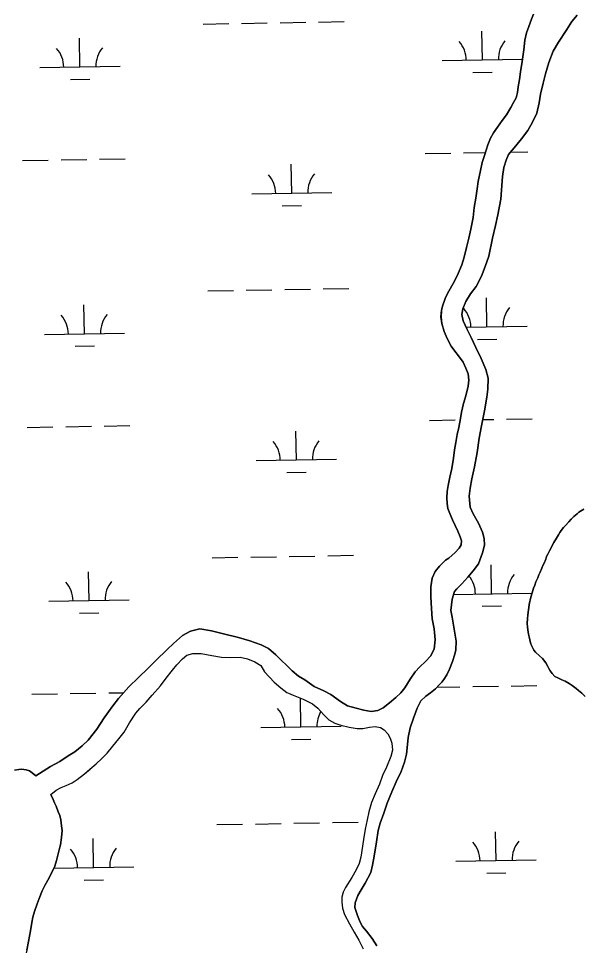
# Model space of a CAD drawing. Extents: x 3887375 to 3925618, y 296674 to 322633.
# Drawn here: x 3909864 to 3910567, y 304222 to 305377 of the extents above; entities that cross this region are included whole.
import ezdxf

# ---------------------------------------------------------------- set-up
doc = ezdxf.new("R2010")
doc.units = 0
doc.layers.add('V-TOPO-SHOR', color=7, linetype='Continuous')
doc.layers.add('V-WETL-SWMP', color=7, linetype='Continuous')

msp = doc.modelspace()

# ---------------------------------------------------------------- linework, layer by layer
at = {"layer": 'V-TOPO-SHOR'}
for points in [[(3910400.5, 304704.4), (3910408.4, 304711.7), (3910413.6, 304716.9), (3910416, 304721.2), (3910416.5, 304726.2), (3910414.7, 304730.9), (3910411.7, 304738), (3910405.4, 304752.2), (3910401.7, 304760.2), (3910399.3, 304766.4), (3910398.4, 304772.6), (3910398, 304779.6), (3910398.5, 304787.6), (3910399.7, 304795.2), (3910402, 304805.5), (3910404.3, 304816.2), (3910406.3, 304829), (3910407.7, 304839.3), (3910409.5, 304848.8), (3910411.2, 304858.7), (3910412.9, 304867.4), (3910415, 304878.5), (3910416.4, 304886.3), (3910419, 304897.3), (3910421.7, 304906.6), (3910424.6, 304918.8), (3910425.7, 304926.5), (3910424.6, 304934.1), (3910421.9, 304941.1), (3910418.3, 304948.7), (3910412.7, 304956.7), (3910408.1, 304962.3), (3910403.6, 304968.7), (3910398.6, 304978.1), (3910395, 304986.8), (3910392, 304996.9), (3910390.8, 305005.4), (3910391.5, 305013.1), (3910392.8, 305018.4), (3910396.1, 305028), (3910398.6, 305033.7), (3910408.1, 305050.7), (3910412.3, 305059.2), (3910416.7, 305070.1), (3910419.9, 305079.7), (3910422.7, 305091.6), (3910425.5, 305103.5), (3910428.1, 305114.7), (3910431, 305129.1), (3910432.4, 305141.4), (3910434.1, 305153.1), (3910436, 305164.7), (3910437.4, 305173.8), (3910439.9, 305187.5), (3910442.1, 305197.6), (3910445.1, 305206.5), (3910449.3, 305219.7), (3910452.5, 305227.9), (3910456.4, 305234.8), (3910461.3, 305241.8), (3910467.1, 305249.8), (3910472.4, 305257.1), (3910478.1, 305266), (3910481.4, 305272.4), (3910484.6, 305278.3), (3910486.2, 305284.9), (3910487.2, 305291.8), (3910488.8, 305301.2), (3910489.8, 305310.5), (3910491.9, 305323.6), (3910494, 305338.2), (3910495.5, 305350.1), (3910497.6, 305359.2), (3910500.2, 305367.2), (3910503.8, 305376.1), (3910506.4, 305382.7)], [(3910560.7, 305381.1), (3910553.9, 305373.2), (3910547.8, 305363.3), (3910537.3, 305347.6), (3910530.6, 305336.2), (3910525.2, 305322.3), (3910521.3, 305308.1), (3910518.4, 305296.5), (3910515, 305283), (3910513.3, 305271.8), (3910510.2, 305259.1), (3910505.1, 305248.1), (3910499.1, 305237.6), (3910491.3, 305227.2), (3910484, 305218.3), (3910475.2, 305207.6), (3910472, 305200.5), (3910469.4, 305191.3), (3910467.5, 305180), (3910465.3, 305152.1), (3910461.6, 305132.6), (3910458.7, 305118.9), (3910455.2, 305103.2), (3910450.3, 305081), (3910446.1, 305067.8), (3910441.2, 305055.9), (3910434.7, 305042.9), (3910427.8, 305033.8), (3910421.8, 305024.2), (3910418.2, 305015.1), (3910417, 305008), (3910418.3, 305000.2), (3910423.3, 304989.5), (3910428.5, 304979.6), (3910434.3, 304967.2), (3910440.9, 304953.5), (3910446.8, 304939.5), (3910449.5, 304928.8), (3910449.4, 304915.2), (3910448, 304905), (3910444.9, 304888.3), (3910441.2, 304869.3), (3910438.6, 304854), (3910435.9, 304836), (3910432.7, 304818.4), (3910429.4, 304803.3), (3910427.2, 304791.9), (3910426, 304781.9), (3910427.4, 304768.1), (3910430.9, 304759.7), (3910437.8, 304748), (3910442.7, 304736.9), (3910444.5, 304728.9), (3910444.9, 304720.7), (3910442.6, 304711.3), (3910437.5, 304697.4), (3910431, 304688.5), (3910424.4, 304680.8), (3910416.7, 304672.6), (3910410.6, 304666.3), (3910407.5, 304662.8), (3910404.8, 304653.3), (3910403.3, 304639.3), (3910404.7, 304630.9), (3910406.4, 304620.8), (3910408.2, 304611.1), (3910409.7, 304600.8), (3910409.4, 304590.1), (3910408.1, 304584.9), (3910405.3, 304575.5), (3910401.6, 304566.2), (3910398.1, 304558.9), (3910394.4, 304553.2), (3910391.8, 304549.8)], [(3910570.6, 304531.9), (3910566.3, 304536.2), (3910562.4, 304539.5), (3910559.4, 304542.2), (3910554.6, 304545.9), (3910550.6, 304548.4), (3910545.5, 304551), (3910541.4, 304552.8), (3910536.4, 304555.1), (3910533, 304557), (3910529.6, 304560.6), (3910526.9, 304564.1), (3910525.3, 304566.8), (3910523.9, 304569.6), (3910521.7, 304573.9), (3910517.5, 304579.2), (3910513.5, 304582.9), (3910508.7, 304587.3), (3910506.8, 304589.6), (3910503.7, 304595.8), (3910502.6, 304599), (3910500.6, 304606.6), (3910499.9, 304609.8), (3910499.2, 304615), (3910498.6, 304618.9), (3910498.3, 304623.2), (3910498.6, 304629.2), (3910499.1, 304633.3), (3910499.4, 304637.2), (3910500.3, 304642.9), (3910500.8, 304646.5), (3910502.9, 304655.7), (3910504.5, 304661.2), (3910506.3, 304667.1), (3910507.7, 304671), (3910509.2, 304674.8), (3910511.5, 304680.1), (3910512.9, 304683.7), (3910514.3, 304687), (3910516.5, 304692), (3910517.9, 304695.2), (3910519.3, 304698.4), (3910521.4, 304703.4), (3910522.6, 304706.6), (3910524, 304709.5), (3910526.1, 304713.6), (3910527.6, 304716.4), (3910530, 304720.9), (3910531.4, 304723.9), (3910534.8, 304729.2), (3910537.3, 304733.5), (3910539, 304736.4), (3910540.8, 304738.9), (3910543.8, 304742.6), (3910545.9, 304745.3), (3910550.2, 304749.9), (3910553.3, 304753.1), (3910556.4, 304756.2), (3910560.6, 304759.9), (3910562.9, 304761.9), (3910568.9, 304765.5)], [(3909885.6, 304433), (3909903.9, 304444.6), (3909915.4, 304451.1), (3909926.1, 304457.9), (3909934.2, 304463.2), (3909943.6, 304470.4), (3909950.7, 304477.7), (3909961.6, 304491.4), (3909971, 304505.3), (3909981.6, 304520.5), (3909988.9, 304529.6), (3910001.6, 304544), (3910013.5, 304555.6), (3910025.3, 304566.9), (3910035.4, 304576.7), (3910049.2, 304590.6), (3910057.4, 304598.1), (3910068.5, 304608.1), (3910078.3, 304613.5), (3910090.3, 304616.2), (3910104.7, 304613.8), (3910119.7, 304610.1), (3910138.5, 304605.4), (3910152.4, 304601.5), (3910166.7, 304596.4), (3910175.8, 304591.8), (3910185, 304584.1), (3910205.2, 304564.2), (3910213.2, 304557.3), (3910221.1, 304552.9), (3910232.8, 304544.5), (3910244.8, 304539.2), (3910253.3, 304534.4), (3910265.6, 304525.6), (3910274.3, 304520.6), (3910285.2, 304517.5), (3910294.6, 304514.9), (3910303.7, 304513.5), (3910312.2, 304514.7), (3910318.6, 304518), (3910326.8, 304524.1), (3910334.7, 304530.7), (3910340.7, 304536.7), (3910345.7, 304543), (3910352.4, 304553.5), (3910358.6, 304562.6), (3910364.4, 304569.2), (3910371.7, 304575.6), (3910377.9, 304582.4), (3910382.3, 304591.1), (3910383.5, 304602.5), (3910382.2, 304616.2), (3910380, 304628.8), (3910379, 304641.9), (3910378.3, 304656.1), (3910378.2, 304668.8), (3910380, 304679.4), (3910383.6, 304687.8), (3910389, 304694.6), (3910396.6, 304701.9), (3910400.5, 304704.4)], [(3909904.2, 304410), (3909911.1, 304415.1), (3909917.3, 304418.4), (3909923.6, 304421.1), (3909931, 304424.3), (3909937.2, 304428.6), (3909946.4, 304435.5), (3909953.2, 304441.6), (3909960.9, 304447.9), (3909967.7, 304454.3), (3909974.4, 304461.4), (3909981.5, 304470), (3909989.3, 304479.1), (3909995.8, 304487.7), (3910002.5, 304499.1), (3910010.3, 304511.2), (3910015.4, 304517.1), (3910023.2, 304525.1), (3910030.8, 304533.8), (3910041, 304545.4), (3910048.1, 304554.7), (3910056.1, 304564.7), (3910061.6, 304571.3), (3910068.6, 304578.8), (3910074.1, 304583.4), (3910081.6, 304585.8), (3910091.9, 304585.8), (3910104.9, 304583.2), (3910117.3, 304581.1), (3910127.8, 304580.6), (3910140.4, 304580.9), (3910149.5, 304579.1), (3910158.9, 304575.2), (3910166.2, 304570.5), (3910170.9, 304562.9), (3910182.7, 304549.9), (3910191.1, 304543), (3910198.7, 304537), (3910200.9, 304536), (3910206.7, 304533.9), (3910219, 304528.9), (3910230.6, 304522.9), (3910237.2, 304517.5), (3910244.9, 304509), (3910250.8, 304503.1), (3910258.6, 304498.9), (3910266.1, 304496.2), (3910276.4, 304493.8), (3910286.2, 304492.1), (3910293.5, 304492.1), (3910301.8, 304493.7), (3910308.6, 304494.6), (3910315.5, 304493.3), (3910320.1, 304490.4), (3910324.4, 304485.7), (3910327.6, 304480), (3910329.6, 304473.8), (3910330.2, 304465.1), (3910328.1, 304457.4), (3910323, 304443.9), (3910318.1, 304433.5), (3910314, 304422.9), (3910308.6, 304410.8), (3910304.3, 304400.1), (3910300.7, 304388.2), (3910298.6, 304378.2), (3910296.5, 304366.6), (3910294.4, 304353.6), (3910291.1, 304331.8), (3910288.7, 304323.9), (3910285.1, 304316.1), (3910279.5, 304306.3), (3910271.7, 304293.8), (3910268.9, 304288.3), (3910267.2, 304282.1), (3910267.2, 304275.5), (3910268.1, 304268), (3910270.4, 304260.4), (3910276.7, 304248.7), (3910282.6, 304238.4), (3910288.5, 304228.3), (3910293.9, 304217.7)], [(3910391.8, 304549.8), (3910389.1, 304546.8), (3910384, 304541.6), (3910377.9, 304536.6), (3910371.9, 304532.3), (3910365.9, 304526.5), (3910361, 304517.5), (3910356.7, 304505.1), (3910352.5, 304493), (3910350.1, 304481.1), (3910349.1, 304472.2), (3910347.7, 304460.1), (3910345.2, 304450.3), (3910341.2, 304438.7), (3910335, 304425.6), (3910329.6, 304413.3), (3910323.8, 304399), (3910319.4, 304386.6), (3910315.2, 304374.1), (3910312.5, 304364.9), (3910310.3, 304350.8), (3910307.5, 304333), (3910305.6, 304321.8), (3910303.3, 304312.7), (3910296.5, 304299.4), (3910291.2, 304291.2), (3910287.3, 304284.1), (3910284, 304275), (3910283.4, 304268.9), (3910286.7, 304259), (3910290.1, 304250.7), (3910293.1, 304245.2), (3910298, 304239.7), (3910304.9, 304230.6), (3910310.7, 304221.1)], [(3909859.1, 304440.2), (3909864.3, 304441.2), (3909867.7, 304441.4), (3909873.4, 304440.8), (3909877.6, 304439.2), (3909881.2, 304436.9), (3909885.6, 304433)], [(3909904.2, 304410), (3909907.1, 304403.7), (3909909.1, 304399.5), (3909910.9, 304395.2), (3909913.7, 304388.3), (3909915.4, 304383.7), (3909916.8, 304378.5), (3909917.7, 304370.7), (3909918.3, 304365), (3909917.8, 304356.3), (3909916.2, 304347.3), (3909915.5, 304344.1), (3909914.1, 304337.7)], [(3909914.1, 304337.7), (3909911.5, 304327.5), (3909909.2, 304320.6), (3909906.1, 304313.3), (3909900.6, 304303.1), (3909896.7, 304296.4), (3909893.4, 304289.8), (3909889.7, 304280.2), (3909887.4, 304273.7), (3909883.9, 304264), (3909881.9, 304257), (3909880.7, 304250.3), (3909878.8, 304240.1), (3909877.8, 304233.5), (3909876.6, 304226.8), (3909874.5, 304215.7), (3909872.7, 304208.5), (3909871.3, 304201.5), (3909869.1, 304191.9), (3909867.8, 304186.4), (3909866.8, 304182.1), (3909863.3, 304176.4)]]:
    msp.add_lwpolyline(points, dxfattribs=at)
at = {"layer": 'V-WETL-SWMP'}
for p, q in [((3910142.3, 305371), (3910174.3, 305371.6)), ((3910190.3, 305371.8), (3910222.3, 305372.4)), ((3910238.3, 305372.7), (3910270.3, 305373.2)), ((3910094.3, 305370.2), (3910126.3, 305370.7)), ((3910442.4, 305325.4), (3910441.8, 305361.4)), ((3909940.6, 305316.8), (3909940, 305352.8)), ((3910392.4, 305324.6), (3910492.3, 305326.3)), ((3909890.6, 305315.9), (3909990.6, 305317.7)), ((3910430.7, 305309.8), (3910454.7, 305310.2)), ((3909928.8, 305301.2), (3909952.8, 305301.6)), ((3910371, 305208.7), (3910403, 305209.3)), ((3910419, 305209.6), (3910446.2, 305210)), ((3910477.6, 305210.6), (3910499, 305210.9)), ((3909869.2, 305200.1), (3909901.2, 305200.7)), ((3909917.2, 305200.9), (3909949.2, 305201.5)), ((3909965.1, 305201.8), (3909997.1, 305202.3)), ((3910204.8, 305159.4), (3910204.1, 305195.4)), ((3910154.8, 305158.6), (3910254.7, 305160.3)), ((3910193, 305143.8), (3910217, 305144.2)), ((3910100, 305037.6), (3910132, 305038.1)), ((3910148, 305038.4), (3910180, 305038.9)), ((3910196, 305039.2), (3910228, 305039.8)), ((3910244, 305040), (3910276, 305040.6)), ((3910448.1, 304992.8), (3910447.5, 305028.8)), ((3909946.3, 304984.2), (3909945.7, 305020.2)), ((3910422, 304992.3), (3910498.1, 304993.6)), ((3909896.3, 304983.3), (3909996.3, 304985)), ((3909934.6, 304968.5), (3909958.6, 304969)), ((3910436.4, 304977.2), (3910460.4, 304977.6)), ((3910376.7, 304876.1), (3910408.7, 304876.7)), ((3910442.8, 304877.2), (3910456.7, 304877.5)), ((3910472.7, 304877.8), (3910504.7, 304878.3)), ((3909874.9, 304867.5), (3909906.9, 304868)), ((3909922.9, 304868.3), (3909954.9, 304868.9)), ((3909970.9, 304869.1), (3910002.9, 304869.7)), ((3910210.5, 304826.8), (3910209.8, 304862.8)), ((3910160.5, 304826), (3910260.5, 304827.7)), ((3910198.7, 304811.2), (3910222.7, 304811.6)), ((3910105.7, 304704.9), (3910137.7, 304705.5)), ((3910153.7, 304705.8), (3910185.7, 304706.3)), ((3910201.7, 304706.6), (3910233.7, 304707.1)), ((3910249.7, 304707.4), (3910281.7, 304708)), ((3910453.8, 304660.2), (3910453.2, 304696.2)), ((3909952, 304651.5), (3909951.4, 304687.5)), ((3910406.5, 304659.3), (3910503.8, 304661)), ((3909902, 304650.7), (3910002, 304652.4)), ((3910442.1, 304644.5), (3910466.1, 304644.9)), ((3909940.3, 304635.9), (3909964.3, 304636.3)), ((3910385.9, 304543.5), (3910414.4, 304544)), ((3910430.4, 304544.3), (3910462.4, 304544.9)), ((3910478.4, 304545.1), (3910510.4, 304545.7)), ((3909880.6, 304534.9), (3909912.6, 304535.4)), ((3909928.6, 304535.7), (3909960.6, 304536.2)), ((3909976.6, 304536.5), (3909995.3, 304536.8)), ((3910216.2, 304494.2), (3910215.6, 304530.2)), ((3910166.2, 304493.3), (3910266.2, 304495.1)), ((3910204.4, 304478.6), (3910228.4, 304479)), ((3910111.4, 304372.3), (3910143.4, 304372.9)), ((3910159.4, 304373.1), (3910191.4, 304373.7)), ((3910207.4, 304374), (3910239.4, 304374.5)), ((3910255.4, 304374.8), (3910287.4, 304375.3)), ((3909957.7, 304318.9), (3909957.1, 304354.9)), ((3910459.5, 304327.5), (3910458.9, 304363.5)), ((3909908.1, 304318.1), (3910007.7, 304319.8)), ((3910409.5, 304326.7), (3910509.5, 304328.4)), ((3910447.8, 304311.9), (3910471.8, 304312.3)), ((3909946, 304303.3), (3909970, 304303.7))]:
    msp.add_line(p, q, dxfattribs=at)
for points in [[(3910506.4, 305382.7), (3910503.8, 305376.1), (3910500.2, 305367.2), (3910497.6, 305359.2), (3910495.5, 305350.1), (3910494, 305338.2), (3910491.9, 305323.6), (3910489.8, 305310.5), (3910488.8, 305301.2), (3910487.2, 305291.8), (3910486.2, 305284.9), (3910484.6, 305278.3), (3910481.4, 305272.4), (3910478.1, 305266), (3910472.4, 305257.1), (3910467.1, 305249.8), (3910461.3, 305241.8), (3910456.4, 305234.8), (3910452.5, 305227.9), (3910449.3, 305219.7), (3910445.1, 305206.5), (3910442.1, 305197.6), (3910439.9, 305187.5), (3910437.4, 305173.8), (3910436, 305164.7), (3910434.1, 305153.1), (3910432.4, 305141.4), (3910431, 305129.1), (3910428.1, 305114.7), (3910425.5, 305103.5), (3910422.7, 305091.6), (3910419.9, 305079.7), (3910416.7, 305070.1), (3910412.3, 305059.2), (3910408.1, 305050.7), (3910398.6, 305033.7), (3910396.1, 305028), (3910392.8, 305018.4), (3910391.5, 305013.1), (3910390.9, 305005.4), (3910392, 304996.9), (3910395, 304986.8), (3910398.6, 304978.1), (3910403.6, 304968.7), (3910408.1, 304962.3), (3910412.7, 304956.7), (3910418.3, 304948.7), (3910421.9, 304941.1), (3910424.6, 304934.1), (3910425.7, 304926.5), (3910424.6, 304918.8), (3910421.7, 304906.6), (3910419, 304897.3), (3910416.4, 304886.3), (3910415, 304878.5), (3910412.9, 304867.4), (3910411.2, 304858.7), (3910409.5, 304848.8)], [(3910365.9, 304526.5), (3910371.9, 304532.3), (3910377.9, 304536.6), (3910384, 304541.6), (3910389.1, 304546.8), (3910391.8, 304549.8), (3910394.4, 304553.2), (3910398.1, 304558.9), (3910401.6, 304566.2), (3910405.3, 304575.5), (3910408.1, 304584.9), (3910409.4, 304590.1), (3910409.7, 304600.8), (3910408.2, 304611.1), (3910406.4, 304620.8), (3910404.7, 304630.9), (3910403.3, 304639.3), (3910404.8, 304653.3), (3910407.5, 304662.8), (3910410.6, 304666.3), (3910416.7, 304672.6), (3910424.4, 304680.8), (3910431, 304688.5), (3910437.5, 304697.4), (3910442.6, 304711.3), (3910444.9, 304720.7), (3910444.5, 304728.9), (3910442.7, 304736.9), (3910437.8, 304748), (3910430.9, 304759.7), (3910427.4, 304768.1), (3910426, 304781.9), (3910427.2, 304791.9), (3910429.4, 304803.3), (3910432.7, 304818.4), (3910435.9, 304836), (3910438.6, 304854), (3910441.2, 304869.3), (3910444.9, 304888.3), (3910448, 304905), (3910449.4, 304915.2), (3910449.5, 304928.8), (3910446.8, 304939.5), (3910440.9, 304953.5), (3910434.3, 304967.2), (3910428.5, 304979.6), (3910423.3, 304989.5), (3910418.3, 305000.2), (3910417, 305008), (3910418.2, 305015.1), (3910421.8, 305024.2), (3910427.8, 305033.8), (3910434.7, 305042.9), (3910441.2, 305055.9), (3910446.1, 305067.8), (3910450.3, 305081), (3910455.2, 305103.2), (3910458.7, 305118.9), (3910461.6, 305132.6), (3910465.3, 305152.1), (3910467.5, 305180), (3910469.4, 305191.3), (3910472, 305200.5), (3910475.2, 305207.6), (3910484, 305218.3), (3910491.3, 305227.2), (3910499.1, 305237.6), (3910505.1, 305248.1), (3910510.2, 305259.1), (3910513.3, 305271.8), (3910515, 305283), (3910518.4, 305296.5), (3910521.3, 305308.1), (3910525.2, 305322.3), (3910530.6, 305336.2), (3910537.3, 305347.6), (3910547.8, 305363.3), (3910553.9, 305373.2), (3910560.7, 305381.1)], [(3910409.5, 304848.8), (3910407.7, 304839.3), (3910406.3, 304829), (3910404.3, 304816.2), (3910402, 304805.5), (3910399.7, 304795.2), (3910398.5, 304787.6), (3910398, 304779.6), (3910398.4, 304772.6), (3910399.3, 304766.4), (3910401.7, 304760.2), (3910405.4, 304752.2), (3910411.7, 304738), (3910414.7, 304730.9), (3910416.5, 304726.2), (3910416, 304721.2), (3910413.6, 304716.9), (3910408.4, 304711.7), (3910400.5, 304704.4)], [(3910568.9, 304765.5), (3910562.9, 304761.9), (3910560.6, 304759.9), (3910556.4, 304756.2), (3910553.3, 304753.1), (3910550.2, 304749.9), (3910545.9, 304745.3), (3910543.8, 304742.6), (3910540.8, 304738.9), (3910539, 304736.4), (3910537.3, 304733.5), (3910534.8, 304729.2), (3910531.4, 304723.9), (3910530, 304720.9), (3910527.6, 304716.4), (3910526.1, 304713.6), (3910524, 304709.5), (3910522.6, 304706.6), (3910521.4, 304703.4), (3910519.3, 304698.4), (3910517.9, 304695.2), (3910516.5, 304692), (3910514.3, 304687), (3910512.9, 304683.7), (3910511.5, 304680.1), (3910509.2, 304674.8), (3910507.7, 304671), (3910506.3, 304667.1), (3910504.5, 304661.2), (3910502.9, 304655.7), (3910500.8, 304646.5), (3910500.3, 304642.9), (3910499.4, 304637.2), (3910499.1, 304633.3), (3910498.6, 304629.2), (3910498.3, 304623.2), (3910498.6, 304618.9), (3910499.2, 304615), (3910499.9, 304609.8), (3910500.6, 304606.6), (3910502.6, 304599), (3910503.7, 304595.8), (3910506.8, 304589.6), (3910508.7, 304587.3), (3910513.5, 304582.9), (3910517.5, 304579.2), (3910521.7, 304573.9), (3910523.9, 304569.6), (3910525.3, 304566.8), (3910526.9, 304564.1), (3910529.6, 304560.6), (3910533, 304557), (3910536.4, 304555.1), (3910541.4, 304552.8), (3910545.5, 304551), (3910550.6, 304548.4), (3910554.6, 304545.9), (3910559.4, 304542.2), (3910562.4, 304539.5), (3910566.3, 304536.2), (3910570.6, 304531.9)], [(3910400.5, 304704.4), (3910396.6, 304701.9), (3910389, 304694.6), (3910383.6, 304687.8), (3910380, 304679.4), (3910378.2, 304668.8), (3910378.3, 304656.1), (3910379, 304641.9), (3910380, 304628.8), (3910382.2, 304616.2), (3910383.5, 304602.5), (3910382.3, 304591.1), (3910377.9, 304582.4), (3910371.7, 304575.6), (3910364.4, 304569.2), (3910358.6, 304562.6), (3910352.4, 304553.5), (3910345.7, 304543), (3910340.7, 304536.7), (3910334.7, 304530.7), (3910326.8, 304524.1), (3910318.6, 304518), (3910312.2, 304514.7), (3910303.7, 304513.5), (3910294.6, 304514.9), (3910285.2, 304517.5), (3910274.3, 304520.6), (3910265.6, 304525.6), (3910253.3, 304534.4), (3910244.8, 304539.2), (3910232.8, 304544.5), (3910221.1, 304552.9), (3910213.2, 304557.3), (3910205.2, 304564.2), (3910185, 304584.1), (3910175.8, 304591.8), (3910166.7, 304596.4), (3910152.4, 304601.5), (3910138.5, 304605.4), (3910119.7, 304610.1), (3910104.7, 304613.8), (3910090.3, 304616.2), (3910078.3, 304613.5), (3910068.5, 304608.1), (3910057.4, 304598.1), (3910049.2, 304590.6), (3910035.4, 304576.7), (3910025.3, 304566.9), (3910013.5, 304555.6), (3910001.6, 304544), (3909988.9, 304529.6), (3909981.6, 304520.5), (3909971, 304505.3), (3909961.6, 304491.4), (3909950.7, 304477.7), (3909943.6, 304470.4), (3909934.2, 304463.2), (3909926.1, 304457.9), (3909915.4, 304451.1), (3909903.9, 304444.6), (3909885.6, 304433), (3909881.2, 304436.9), (3909877.6, 304439.2), (3909873.4, 304440.8), (3909867.7, 304441.4), (3909864.3, 304441.2), (3909859.1, 304440.2)], [(3909874.5, 304215.7), (3909876.6, 304226.8), (3909877.8, 304233.5), (3909878.8, 304240.1), (3909880.7, 304250.3), (3909881.9, 304257), (3909883.9, 304264), (3909887.4, 304273.7), (3909889.7, 304280.2), (3909893.4, 304289.8), (3909896.7, 304296.4), (3909900.6, 304303.1), (3909906.1, 304313.3), (3909909.2, 304320.6), (3909911.5, 304327.5), (3909914.1, 304337.7), (3909915.5, 304344.1), (3909916.2, 304347.3), (3909917.8, 304356.3), (3909918.3, 304365), (3909917.7, 304370.7), (3909916.8, 304378.5), (3909915.4, 304383.7), (3909913.7, 304388.3), (3909910.9, 304395.2), (3909909.1, 304399.5), (3909907.1, 304403.7), (3909904.2, 304410), (3909911.1, 304415.1), (3909917.3, 304418.4), (3909923.6, 304421.1), (3909931, 304424.3), (3909937.2, 304428.6), (3909946.4, 304435.5), (3909953.1, 304441.6), (3909960.9, 304447.9), (3909967.7, 304454.3), (3909974.4, 304461.4), (3909981.5, 304470), (3909989.2, 304479.1), (3909995.8, 304487.7), (3910002.5, 304499.1), (3910010.3, 304511.2), (3910015.4, 304517.1), (3910023.2, 304525.1), (3910030.8, 304533.8), (3910041, 304545.4), (3910048.1, 304554.7), (3910056.1, 304564.7), (3910061.6, 304571.3), (3910068.6, 304578.8), (3910074.1, 304583.4), (3910081.6, 304585.8), (3910091.9, 304585.8), (3910104.9, 304583.2), (3910117.3, 304581.1), (3910127.8, 304580.6), (3910140.4, 304580.9), (3910149.5, 304579.1), (3910158.9, 304575.2), (3910166.2, 304570.5), (3910170.9, 304562.9), (3910182.7, 304549.9), (3910191.1, 304543), (3910198.7, 304537), (3910200.9, 304536), (3910206.7, 304533.9), (3910219, 304528.9), (3910230.6, 304522.9), (3910237.2, 304517.5), (3910244.9, 304509), (3910250.8, 304503.1), (3910258.6, 304498.9), (3910266.1, 304496.2), (3910276.4, 304493.8), (3910286.2, 304492.1), (3910293.5, 304492.1), (3910301.8, 304493.7), (3910308.6, 304494.6), (3910315.5, 304493.3), (3910320.1, 304490.4), (3910324.4, 304485.7), (3910327.6, 304480), (3910329.6, 304473.8), (3910330.2, 304465.1), (3910328.1, 304457.4)], [(3910310.7, 304221.1), (3910304.9, 304230.6), (3910298, 304239.7), (3910293.1, 304245.2), (3910290.1, 304250.7), (3910286.7, 304259), (3910283.4, 304268.9), (3910284, 304275), (3910287.3, 304284.1), (3910291.2, 304291.2), (3910296.5, 304299.4), (3910303.3, 304312.7), (3910305.6, 304321.8), (3910307.5, 304333), (3910310.3, 304350.8), (3910312.5, 304364.9), (3910315.2, 304374.1), (3910319.4, 304386.6), (3910323.8, 304399), (3910329.6, 304413.3), (3910335, 304425.6), (3910341.2, 304438.7), (3910345.2, 304450.3), (3910347.7, 304460.1), (3910349.1, 304472.2), (3910350.1, 304481.1), (3910352.5, 304493), (3910356.7, 304505.1), (3910361, 304517.5), (3910365.9, 304526.5)], [(3910328.1, 304457.4), (3910323, 304443.9), (3910318.1, 304433.5), (3910314, 304422.9), (3910308.6, 304410.8), (3910304.3, 304400.1), (3910300.7, 304388.2), (3910298.6, 304378.2), (3910296.5, 304366.6), (3910294.4, 304353.6), (3910291.1, 304331.8), (3910288.7, 304323.9), (3910285.1, 304316.1), (3910279.5, 304306.3), (3910271.7, 304293.8), (3910268.9, 304288.3), (3910267.2, 304282.1), (3910267.2, 304275.5), (3910268.1, 304268), (3910270.4, 304260.4), (3910276.7, 304248.7), (3910282.6, 304238.4), (3910288.5, 304228.3), (3910293.9, 304217.7)]]:
    msp.add_lwpolyline(points, dxfattribs=at)
for centre, start, end in [((3910387.2, 305324.9), 0.2115, 41.7552), ((3910497.6, 305326.8), 140.2115, 181.7552), ((3909885.3, 305316.3), 0.2115, 41.7552), ((3909995.8, 305318.2), 140.2115, 181.7552), ((3910149.5, 305159), 0.2115, 41.7552), ((3910260, 305160.9), 140.2115, 181.7552), ((3910392.9, 304992.3), 0.2115, 41.7552), ((3910503.3, 304994.2), 140.2115, 181.7552), ((3909891, 304983.7), 0.2115, 41.7552), ((3910001.5, 304985.6), 140.2115, 181.7552), ((3910155.2, 304826.3), 0.2115, 41.7552), ((3910265.7, 304828.2), 140.2115, 181.7552), ((3910398.6, 304659.7), 0.2115, 39.7858), ((3910509.1, 304661.6), 140.2115, 181.7552), ((3909896.8, 304651.1), 0.2115, 41.7552), ((3910007.2, 304653), 140.2115, 181.7552), ((3910160.9, 304493.7), 0.2115, 41.7552), ((3910271.4, 304495.6), 149.8281, 181.7552), ((3910012.9, 304320.3), 140.2115, 181.7552), ((3910404.3, 304327.1), 0.2115, 41.7552), ((3910514.8, 304329), 140.2115, 181.7552), ((3909902.5, 304318.4), 0.2115, 41.7552)]:
    msp.add_arc(centre, 35.2, start, end, dxfattribs=at)

doc.saveas('drawing.dxf')
